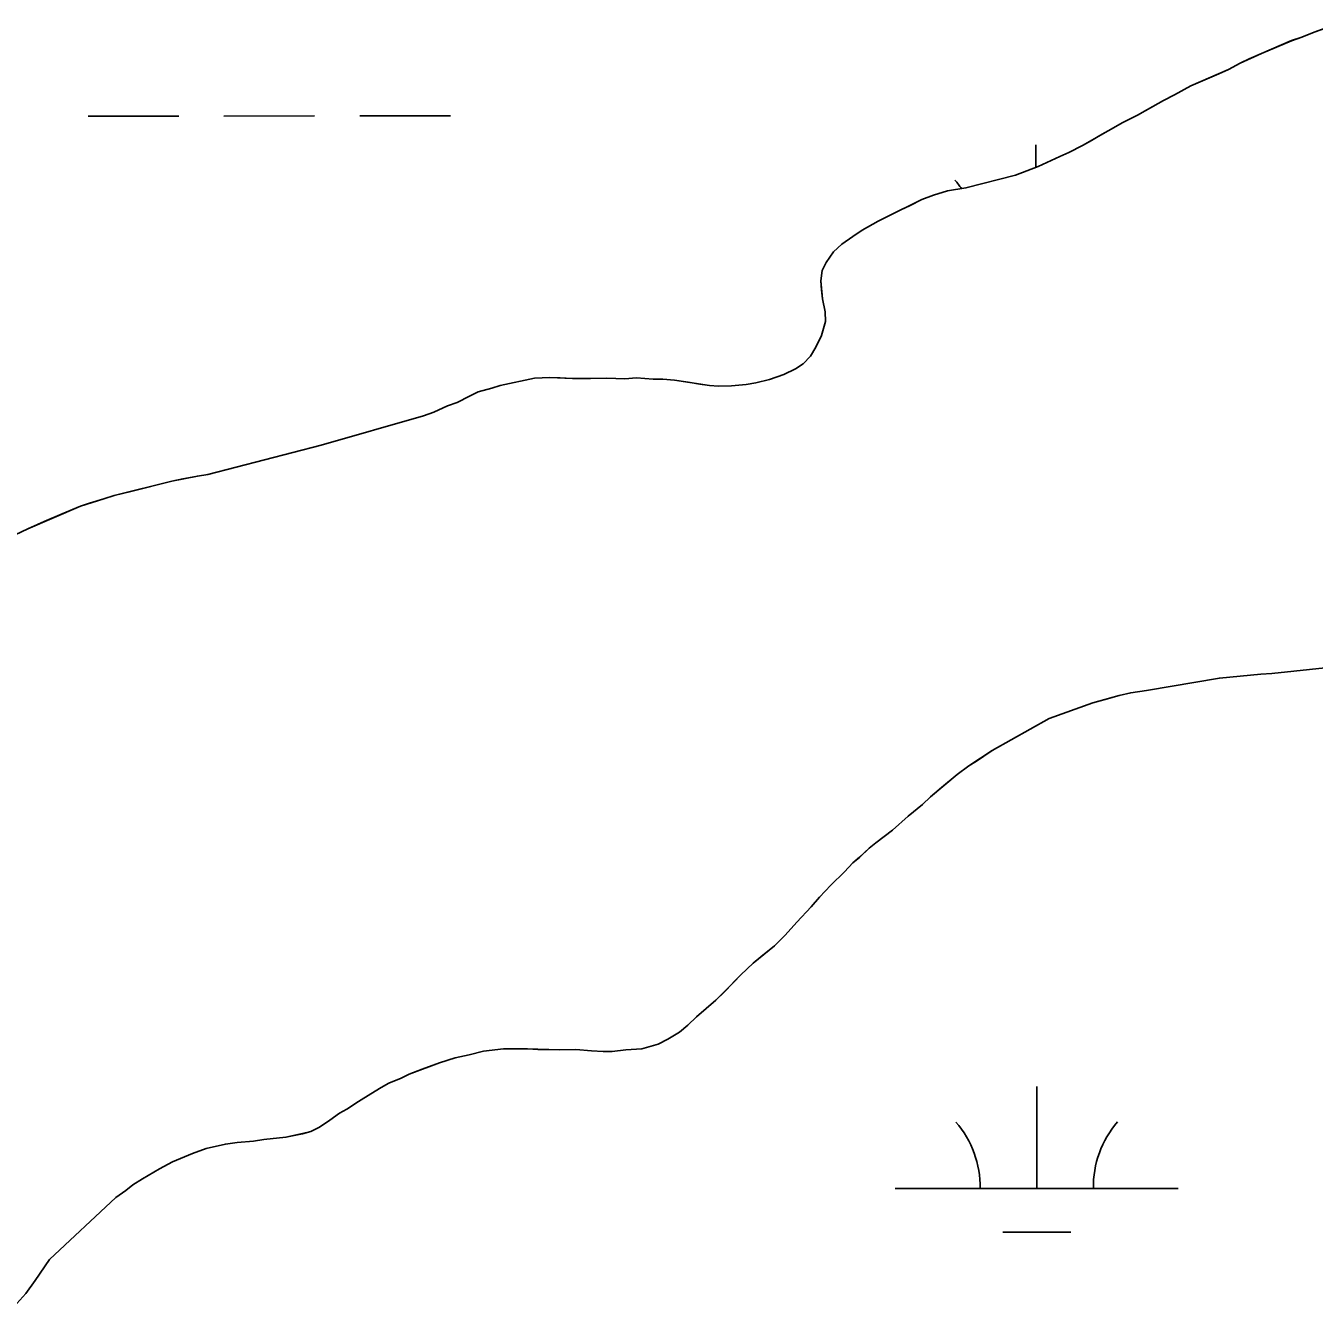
# Model space of a CAD drawing. Extents: x 3297753 to 3335611, y 652252 to 677623.
# Drawn here: x 3327211.1 to 3327666.4, y 664317.3 to 664771 of the extents above; entities that cross this region are included whole.
import ezdxf

# ---------------------------------------------------------------- set-up
doc = ezdxf.new("R2010")
doc.units = 0
for name, color, linetype in [('V-SITE-VEGE', 7, 'Continuous'), ('V-TOPO-SHOR', 7, 'Continuous'), ('V-WETL-SWMP', 7, 'Continuous')]:
    doc.layers.add(name, color=color, linetype=linetype)

msp = doc.modelspace()

# ---------------------------------------------------------------- linework, layer by layer
at = {"layer": 'V-SITE-VEGE'}
for p, q in [((3327672.75, 664770.97), (3327666.44, 664768.72)), ((3327662.08, 664766.97), (3327658.44, 664765.72)), ((3327666.44, 664768.72), (3327662.08, 664766.97)), ((3327658.44, 664765.72), (3327647.78, 664761.23)), ((3327640.27, 664757.75), (3327636.15, 664755.51)), ((3327647.78, 664761.23), (3327640.27, 664757.75)), ((3327636.15, 664755.51), (3327622.82, 664749.78)), ((3327622.82, 664749.78), (3327617.01, 664746.57)), ((3327613.14, 664744.58), (3327603.94, 664739.37)), ((3327617.01, 664746.57), (3327613.14, 664744.58)), ((3327603.94, 664739.37), (3327598.62, 664736.64)), ((3327598.62, 664736.64), (3327584.58, 664728.71)), ((3327579.73, 664726.23), (3327576.58, 664724.74)), ((3327584.58, 664728.71), (3327579.73, 664726.23)), ((3327568.83, 664721.26), (3327560.83, 664718.26)), ((3327576.58, 664724.74), (3327568.83, 664721.26)), ((3327560.83, 664718.26), (3327543.35, 664713.7)), ((3327536.79, 664712.66), (3327531.94, 664711.16)), ((3327543.35, 664713.7), (3327536.79, 664712.66)), ((3327527.82, 664709.65), (3327515.46, 664703.44)), ((3327531.94, 664711.16), (3327527.82, 664709.65)), ((3327515.46, 664703.44), (3327512.32, 664701.95)), ((3327506.75, 664698.73), (3327503.37, 664696.51)), ((3327512.32, 664701.95), (3327506.75, 664698.73)), ((3327499.5, 664693.79), (3327496.6, 664691.09)), ((3327503.37, 664696.51), (3327499.5, 664693.79)), ((3327496.6, 664691.09), (3327493.96, 664687.41)), ((3327492.53, 664684.47), (3327492.08, 664680.82)), ((3327493.96, 664687.41), (3327492.53, 664684.47)), ((3327492.08, 664680.82), (3327492.63, 664674.5)), ((3327492.63, 664674.5), (3327493.65, 664669.88)), ((3327493.69, 664666.48), (3327492.27, 664661.59)), ((3327493.65, 664669.88), (3327493.69, 664666.48)), ((3327492.27, 664661.59), (3327490.37, 664657.44)), ((3327490.37, 664657.44), (3327488.45, 664654.26)), ((3327488.45, 664654.26), (3327485.8, 664651.55)), ((3327479.02, 664647.83), (3327473.93, 664646.08)), ((3327483.14, 664649.82), (3327479.02, 664647.83)), ((3327485.8, 664651.55), (3327483.14, 664649.82)), ((3327378.79, 664643.92), (3327375.88, 664642.91)), ((3327390.93, 664646.47), (3327378.79, 664643.92)), ((3327396.29, 664646.77), (3327390.93, 664646.47)), ((3327404.32, 664646.36), (3327396.29, 664646.77)), ((3327416.49, 664646.48), (3327404.32, 664646.36)), ((3327422.82, 664646.3), (3327416.49, 664646.48)), ((3327426.95, 664646.58), (3327422.82, 664646.3)), ((3327432.8, 664646.16), (3327426.95, 664646.58)), ((3327436.21, 664646.19), (3327432.8, 664646.16)), ((3327440.35, 664645.75), (3327436.21, 664646.19)), ((3327452.78, 664643.92), (3327440.35, 664645.75)), ((3327455.95, 664643.71), (3327452.78, 664643.92)), ((3327460.57, 664643.76), (3327455.95, 664643.71)), ((3327465.67, 664644.29), (3327460.57, 664643.76)), ((3327469.08, 664644.81), (3327465.67, 664644.29)), ((3327473.93, 664646.08), (3327469.08, 664644.81)), ((3327367.88, 664640.16), (3327363.52, 664637.92)), ((3327371.02, 664641.65), (3327367.88, 664640.16)), ((3327375.88, 664642.91), (3327371.02, 664641.65)), ((3327355.28, 664634.43), (3327351.64, 664633.18)), ((3327360.12, 664636.67), (3327355.28, 664634.43)), ((3327363.52, 664637.92), (3327360.12, 664636.67)), ((3327351.64, 664633.18), (3327315.48, 664622.84)), ((3327315.48, 664622.84), (3327275.42, 664612.46)), ((3327271.77, 664611.94), (3327262.79, 664610.15)), ((3327275.42, 664612.46), (3327271.77, 664611.94)), ((3327262.79, 664610.15), (3327242.4, 664605.08)), ((3327238.76, 664603.82), (3327230.51, 664601.3)), ((3327242.4, 664605.08), (3327238.76, 664603.82)), ((3327230.51, 664601.3), (3327211.85, 664593.33)), ((3327211.85, 664593.33), (3327203.13, 664589.11)), ((3327651.42, 664542.22), (3327672.57, 664544.38)), ((3327607.18, 664536.18), (3327632.94, 664540.58)), ((3327632.94, 664540.58), (3327647.53, 664541.94)), ((3327647.53, 664541.94), (3327651.42, 664542.22)), ((3327588.24, 664531.86), (3327597.47, 664534.38)), ((3327597.47, 664534.38), (3327601.59, 664535.4)), ((3327601.59, 664535.4), (3327607.18, 664536.18)), ((3327572.72, 664526.34), (3327588.24, 664531.86)), ((3327552.63, 664514.95), (3327572.72, 664526.34)), ((3327544.41, 664509.52), (3327552.63, 664514.95)), ((3327530.89, 664498.67), (3327540.31, 664506.55)), ((3327540.31, 664506.55), (3327544.41, 664509.52)), ((3327528, 664495.96), (3327530.89, 664498.67)), ((3327522.93, 664491.78), (3327528, 664495.96)), ((3327517.38, 664486.85), (3327522.93, 664491.78)), ((3327511.58, 664482.41), (3327517.38, 664486.85)), ((3327505.79, 664477.25), (3327509.17, 664480.44)), ((3327509.17, 664480.44), (3327511.58, 664482.41)), ((3327500.49, 664472.08), (3327503.38, 664475.27)), ((3327503.38, 664475.27), (3327505.79, 664477.25)), ((3327495.67, 664467.41), (3327500.49, 664472.08)), ((3327491.57, 664463.23), (3327495.67, 664467.41)), ((3327488.69, 664459.8), (3327491.57, 664463.23)), ((3327483.63, 664454.39), (3327488.69, 664459.8)), ((3327479.54, 664449.73), (3327483.63, 664454.39)), ((3327475.68, 664446.04), (3327479.54, 664449.73)), ((3327468.2, 664439.88), (3327475.68, 664446.04)), ((3327463.86, 664435.7), (3327468.2, 664439.88)), ((3327458.08, 664429.8), (3327463.86, 664435.7)), ((3327454.94, 664426.84), (3327458.08, 664429.8)), ((3327448.19, 664420.94), (3327454.94, 664426.84)), ((3327445.05, 664417.99), (3327448.19, 664420.94)), ((3327438.04, 664413.05), (3327442.16, 664415.52)), ((3327442.16, 664415.52), (3327445.05, 664417.99)), ((3327428.83, 664409.55), (3327434.65, 664411.31)), ((3327434.65, 664411.31), (3327438.04, 664413.05)), ((3327357.32, 664404.7), (3327362.9, 664406.46)), ((3327362.9, 664406.46), (3327367.76, 664407.48)), ((3327367.76, 664407.48), (3327372.86, 664408.75)), ((3327372.86, 664408.75), (3327379.91, 664409.55)), ((3327379.91, 664409.55), (3327388.43, 664409.63)), ((3327388.43, 664409.63), (3327392.08, 664409.43)), ((3327392.08, 664409.43), (3327399.87, 664409.26)), ((3327399.87, 664409.26), (3327405.47, 664409.32)), ((3327405.47, 664409.32), (3327411.07, 664408.88)), ((3327411.07, 664408.88), (3327415.21, 664408.68)), ((3327415.21, 664408.68), (3327418.37, 664408.71)), ((3327418.37, 664408.71), (3327423.23, 664409.25)), ((3327423.23, 664409.25), (3327428.83, 664409.55)), ((3327346.65, 664400.7), (3327357.32, 664404.7)), ((3327336.72, 664395.98), (3327339.38, 664397.46)), ((3327339.38, 664397.46), (3327343.75, 664399.21)), ((3327343.75, 664399.21), (3327346.65, 664400.7)), ((3327328.74, 664391.03), (3327333.09, 664393.75)), ((3327333.09, 664393.75), (3327336.72, 664395.98)), ((3327321.97, 664386.82), (3327324.63, 664388.31)), ((3327324.63, 664388.31), (3327328.74, 664391.03)), ((3327314.96, 664381.89), (3327318.58, 664384.35)), ((3327318.58, 664384.35), (3327321.97, 664386.82)), ((3327303.07, 664378.36), (3327308.9, 664379.64)), ((3327308.9, 664379.64), (3327311.81, 664380.39)), ((3327311.81, 664380.39), (3327314.96, 664381.89)), ((3327274.87, 664374.43), (3327281.67, 664375.96)), ((3327281.67, 664375.96), (3327285.81, 664376.48)), ((3327285.81, 664376.48), (3327291.64, 664377.03)), ((3327291.64, 664377.03), (3327295.29, 664377.55)), ((3327295.29, 664377.55), (3327303.07, 664378.36)), ((3327263, 664369.69), (3327270.02, 664372.68)), ((3327270.02, 664372.68), (3327274.87, 664374.43)), ((3327252.35, 664363.74), (3327258.4, 664367.2)), ((3327258.4, 664367.2), (3327263, 664369.69)), ((3327246.55, 664359.54), (3327248.96, 664361.51)), ((3327248.96, 664361.51), (3327252.35, 664363.74)), ((3327219.53, 664335.18), (3327242.92, 664357.07)), ((3327242.92, 664357.07), (3327246.55, 664359.54)), ((3327214.49, 664327.83), (3327219.53, 664335.18)), ((3327211.13, 664323.17), (3327214.49, 664327.83)), ((3327205.84, 664317.28), (3327211.13, 664323.17))]:
    msp.add_line(p, q, dxfattribs=at)
at = {"layer": 'V-TOPO-SHOR'}
for points in [[(3327211.85, 664593.33), (3327217.66, 664595.82), (3327223.96, 664598.56), (3327230.51, 664601.3), (3327233.66, 664602.31), (3327238.76, 664603.82), (3327242.4, 664605.08), (3327248.71, 664606.6), (3327262.79, 664610.15), (3327266.68, 664610.91), (3327271.78, 664611.94), (3327275.42, 664612.46), (3327315.48, 664622.84), (3327351.64, 664633.18), (3327355.28, 664634.43), (3327360.12, 664636.67), (3327363.52, 664637.92), (3327367.88, 664640.16), (3327371.02, 664641.65), (3327375.88, 664642.91), (3327378.79, 664643.92), (3327390.93, 664646.47), (3327396.29, 664646.77), (3327399.94, 664646.56), (3327404.32, 664646.36), (3327410.65, 664646.42), (3327416.49, 664646.48), (3327422.82, 664646.3), (3327426.95, 664646.58), (3327432.8, 664646.16), (3327436.21, 664646.19), (3327440.35, 664645.75), (3327445.22, 664645.06), (3327449.37, 664644.37), (3327452.78, 664643.92), (3327455.95, 664643.71), (3327460.57, 664643.76), (3327465.67, 664644.29), (3327469.08, 664644.81), (3327473.93, 664646.08), (3327479.02, 664647.83), (3327483.14, 664649.82), (3327485.8, 664651.55), (3327488.45, 664654.26), (3327490.37, 664657.44), (3327492.27, 664661.59), (3327493.69, 664666.48), (3327493.65, 664669.88), (3327492.63, 664674.5), (3327492.36, 664677.66), (3327492.08, 664680.82), (3327492.53, 664684.47), (3327493.96, 664687.41), (3327496.6, 664691.09), (3327499.5, 664693.79), (3327503.37, 664696.51), (3327506.75, 664698.73), (3327512.32, 664701.95), (3327515.46, 664703.44), (3327520.31, 664705.93), (3327523.46, 664707.42), (3327527.82, 664709.65), (3327531.94, 664711.16), (3327536.79, 664712.66), (3327543.35, 664713.7), (3327560.83, 664718.26), (3327568.83, 664721.26), (3327576.58, 664724.74), (3327579.73, 664726.23), (3327584.58, 664728.71), (3327587.72, 664730.45), (3327590.63, 664732.18), (3327595.47, 664734.91), (3327598.62, 664736.64), (3327603.94, 664739.37), (3327607.57, 664741.36), (3327613.14, 664744.58), (3327617.01, 664746.56), (3327622.82, 664749.78), (3327626.94, 664751.53), (3327632.76, 664754.02), (3327636.15, 664755.51), (3327640.27, 664757.75), (3327643.42, 664759.24), (3327647.78, 664761.23), (3327655.05, 664764.22), (3327658.44, 664765.72), (3327662.08, 664766.97), (3327666.44, 664768.72), (3327669.35, 664769.72)], [(3327203.13, 664589.11), (3327211.85, 664593.33)], [(3327672.57, 664544.38), (3327651.42, 664542.22), (3327647.53, 664541.94), (3327632.94, 664540.58), (3327607.18, 664536.18), (3327601.59, 664535.4), (3327597.47, 664534.38), (3327592.13, 664532.87), (3327588.24, 664531.85), (3327572.72, 664526.34), (3327552.63, 664514.95), (3327547.07, 664511.24), (3327544.41, 664509.52), (3327540.31, 664506.55), (3327534.75, 664501.87), (3327530.89, 664498.67), (3327528, 664495.96), (3327522.93, 664491.78), (3327517.38, 664486.85), (3327511.58, 664482.41), (3327509.17, 664480.44), (3327505.79, 664477.25), (3327503.38, 664475.27), (3327500.49, 664472.08), (3327495.67, 664467.41), (3327491.57, 664463.23), (3327488.69, 664459.8), (3327483.63, 664454.39), (3327479.54, 664449.73), (3327475.68, 664446.04), (3327470.85, 664442.09), (3327468.2, 664439.88), (3327463.86, 664435.7), (3327461.21, 664432.99), (3327458.08, 664429.8), (3327454.94, 664426.84), (3327451.56, 664423.89), (3327448.19, 664420.94), (3327445.05, 664417.99), (3327442.16, 664415.52), (3327438.04, 664413.05), (3327434.65, 664411.31), (3327428.83, 664409.55), (3327423.23, 664409.25), (3327418.37, 664408.71), (3327415.21, 664408.68), (3327411.07, 664408.88), (3327405.47, 664409.32), (3327399.87, 664409.26), (3327392.08, 664409.43), (3327388.43, 664409.63), (3327383.32, 664409.58), (3327379.91, 664409.55), (3327372.86, 664408.75), (3327367.76, 664407.48), (3327362.9, 664406.46), (3327357.32, 664404.7), (3327351.26, 664402.45), (3327346.65, 664400.7), (3327343.75, 664399.21), (3327339.38, 664397.46), (3327336.72, 664395.98), (3327333.09, 664393.75), (3327328.74, 664391.03), (3327324.63, 664388.31), (3327321.97, 664386.82), (3327318.58, 664384.35), (3327314.96, 664381.89), (3327311.81, 664380.39), (3327308.9, 664379.64), (3327303.07, 664378.36), (3327295.29, 664377.55), (3327291.64, 664377.03), (3327285.81, 664376.48), (3327281.67, 664375.96), (3327274.87, 664374.43), (3327270.02, 664372.68), (3327263, 664369.69), (3327258.4, 664367.2), (3327252.35, 664363.74), (3327248.96, 664361.51), (3327246.55, 664359.54), (3327242.92, 664357.07), (3327219.53, 664335.18), (3327214.49, 664327.83), (3327211.13, 664323.17), (3327205.84, 664317.28)]]:
    msp.add_lwpolyline(points, dxfattribs=at)
at = {"layer": 'V-WETL-SWMP'}
for p, q in [((3327662.08, 664766.97), (3327658.44, 664765.71)), ((3327666.44, 664768.71), (3327662.08, 664766.97)), ((3327658.44, 664765.71), (3327647.78, 664761.23)), ((3327640.27, 664757.74), (3327636.15, 664755.51)), ((3327647.78, 664761.23), (3327640.27, 664757.74)), ((3327636.15, 664755.51), (3327622.82, 664749.78)), ((3327622.82, 664749.78), (3327617.01, 664746.56)), ((3327613.14, 664744.57), (3327603.94, 664739.37)), ((3327617.01, 664746.56), (3327613.14, 664744.57)), ((3327233.17, 664739.03), (3327265.17, 664739.06)), ((3327281.17, 664739.08), (3327313.17, 664739.11)), ((3327329.17, 664739.13), (3327361.17, 664739.16)), ((3327603.94, 664739.37), (3327598.61, 664736.64)), ((3327598.61, 664736.64), (3327584.58, 664728.71)), ((3327568.04, 664720.96), (3327568.03, 664728.94)), ((3327579.73, 664726.23), (3327576.58, 664724.74)), ((3327584.58, 664728.71), (3327579.73, 664726.23)), ((3327568.83, 664721.25), (3327560.83, 664718.25)), ((3327576.58, 664724.74), (3327568.83, 664721.25)), ((3327560.83, 664718.25), (3327543.35, 664713.7)), ((3327536.79, 664712.66), (3327531.94, 664711.15)), ((3327543.35, 664713.7), (3327536.79, 664712.66)), ((3327527.82, 664709.65), (3327515.46, 664703.44)), ((3327531.94, 664711.15), (3327527.82, 664709.65)), ((3327515.46, 664703.44), (3327512.32, 664701.95)), ((3327506.75, 664698.73), (3327503.36, 664696.51)), ((3327512.32, 664701.95), (3327506.75, 664698.73)), ((3327499.5, 664693.79), (3327496.6, 664691.09)), ((3327503.36, 664696.51), (3327499.5, 664693.79)), ((3327496.6, 664691.09), (3327493.96, 664687.41)), ((3327492.53, 664684.47), (3327492.08, 664680.82)), ((3327493.96, 664687.41), (3327492.53, 664684.47)), ((3327492.08, 664680.82), (3327492.63, 664674.5)), ((3327492.63, 664674.5), (3327493.65, 664669.88)), ((3327493.69, 664666.47), (3327492.27, 664661.59)), ((3327493.65, 664669.88), (3327493.69, 664666.47)), ((3327492.27, 664661.59), (3327490.37, 664657.44)), ((3327490.37, 664657.44), (3327488.45, 664654.25)), ((3327488.45, 664654.25), (3327485.8, 664651.55)), ((3327479.02, 664647.83), (3327473.93, 664646.08)), ((3327483.14, 664649.82), (3327479.02, 664647.83)), ((3327485.8, 664651.55), (3327483.14, 664649.82)), ((3327378.79, 664643.91), (3327375.88, 664642.91)), ((3327390.93, 664646.47), (3327378.79, 664643.91)), ((3327396.29, 664646.76), (3327390.93, 664646.47)), ((3327404.32, 664646.36), (3327396.29, 664646.76)), ((3327416.49, 664646.48), (3327404.32, 664646.36)), ((3327422.82, 664646.3), (3327416.49, 664646.48)), ((3327426.95, 664646.58), (3327422.82, 664646.3)), ((3327432.8, 664646.15), (3327426.95, 664646.58)), ((3327436.21, 664646.19), (3327432.8, 664646.15)), ((3327440.35, 664645.74), (3327436.21, 664646.19)), ((3327452.78, 664643.92), (3327440.35, 664645.74)), ((3327455.94, 664643.71), (3327452.78, 664643.92)), ((3327460.57, 664643.75), (3327455.94, 664643.71)), ((3327465.67, 664644.29), (3327460.57, 664643.75)), ((3327469.08, 664644.81), (3327465.67, 664644.29)), ((3327473.93, 664646.08), (3327469.08, 664644.81)), ((3327367.88, 664640.15), (3327363.52, 664637.92)), ((3327371.02, 664641.64), (3327367.88, 664640.15)), ((3327375.88, 664642.91), (3327371.02, 664641.64)), ((3327355.28, 664634.43), (3327351.64, 664633.18)), ((3327360.12, 664636.67), (3327355.28, 664634.43)), ((3327363.52, 664637.92), (3327360.12, 664636.67)), ((3327351.64, 664633.18), (3327315.48, 664622.84)), ((3327315.48, 664622.84), (3327275.42, 664612.46)), ((3327271.78, 664611.94), (3327262.79, 664610.14)), ((3327275.42, 664612.46), (3327271.78, 664611.94)), ((3327262.79, 664610.14), (3327242.4, 664605.07)), ((3327238.76, 664603.82), (3327230.51, 664601.3)), ((3327242.4, 664605.07), (3327238.76, 664603.82)), ((3327230.51, 664601.3), (3327211.85, 664593.33)), ((3327211.85, 664593.33), (3327203.13, 664589.1)), ((3327651.42, 664542.22), (3327672.57, 664544.38)), ((3327607.18, 664536.18), (3327632.94, 664540.57)), ((3327632.94, 664540.57), (3327647.53, 664541.94)), ((3327647.53, 664541.94), (3327651.42, 664542.22)), ((3327588.24, 664531.85), (3327597.47, 664534.38)), ((3327597.47, 664534.38), (3327601.59, 664535.39)), ((3327601.59, 664535.39), (3327607.18, 664536.18)), ((3327572.72, 664526.34), (3327588.24, 664531.85)), ((3327552.63, 664514.95), (3327572.72, 664526.34)), ((3327544.41, 664509.51), (3327552.63, 664514.95)), ((3327530.89, 664498.67), (3327540.3, 664506.55)), ((3327540.3, 664506.55), (3327544.41, 664509.51)), ((3327528, 664495.96), (3327530.89, 664498.67)), ((3327522.93, 664491.77), (3327528, 664495.96)), ((3327517.38, 664486.85), (3327522.93, 664491.77)), ((3327511.58, 664482.41), (3327517.38, 664486.85)), ((3327505.79, 664477.24), (3327509.17, 664480.44)), ((3327509.17, 664480.44), (3327511.58, 664482.41)), ((3327500.49, 664472.08), (3327503.38, 664475.27)), ((3327503.38, 664475.27), (3327505.79, 664477.24)), ((3327495.67, 664467.41), (3327500.49, 664472.08)), ((3327491.57, 664463.23), (3327495.67, 664467.41)), ((3327488.69, 664459.79), (3327491.57, 664463.23)), ((3327483.63, 664454.39), (3327488.69, 664459.79)), ((3327479.54, 664449.72), (3327483.63, 664454.39)), ((3327475.68, 664446.03), (3327479.54, 664449.72)), ((3327468.2, 664439.87), (3327475.68, 664446.03)), ((3327463.86, 664435.69), (3327468.2, 664439.87)), ((3327458.08, 664429.79), (3327463.86, 664435.69)), ((3327454.94, 664426.84), (3327458.08, 664429.79)), ((3327448.19, 664420.93), (3327454.94, 664426.84)), ((3327445.05, 664417.98), (3327448.19, 664420.93)), ((3327438.04, 664413.05), (3327442.15, 664415.52)), ((3327442.15, 664415.52), (3327445.05, 664417.98)), ((3327428.83, 664409.55), (3327434.65, 664411.31)), ((3327434.65, 664411.31), (3327438.04, 664413.05)), ((3327357.32, 664404.7), (3327362.9, 664406.46)), ((3327362.9, 664406.46), (3327367.76, 664407.48)), ((3327367.76, 664407.48), (3327372.86, 664408.74)), ((3327372.86, 664408.74), (3327379.91, 664409.55)), ((3327379.91, 664409.55), (3327388.43, 664409.63)), ((3327388.43, 664409.63), (3327392.08, 664409.42)), ((3327392.08, 664409.42), (3327399.87, 664409.26)), ((3327399.87, 664409.26), (3327405.47, 664409.31)), ((3327405.47, 664409.31), (3327411.07, 664408.88)), ((3327411.07, 664408.88), (3327415.21, 664408.68)), ((3327415.21, 664408.68), (3327418.37, 664408.71)), ((3327418.37, 664408.71), (3327423.23, 664409.25)), ((3327423.23, 664409.25), (3327428.83, 664409.55)), ((3327346.65, 664400.7), (3327357.32, 664404.7)), ((3327336.72, 664395.97), (3327339.38, 664397.46)), ((3327339.38, 664397.46), (3327343.75, 664399.21)), ((3327343.75, 664399.21), (3327346.65, 664400.7)), ((3327328.74, 664391.03), (3327333.09, 664393.75)), ((3327333.09, 664393.75), (3327336.72, 664395.97)), ((3327568.4, 664360.27), (3327568.37, 664396.27)), ((3327321.97, 664386.82), (3327324.63, 664388.31)), ((3327324.63, 664388.31), (3327328.74, 664391.03)), ((3327314.96, 664381.88), (3327318.58, 664384.35)), ((3327318.58, 664384.35), (3327321.97, 664386.82)), ((3327303.07, 664378.36), (3327308.9, 664379.63)), ((3327308.9, 664379.63), (3327311.81, 664380.39)), ((3327311.81, 664380.39), (3327314.96, 664381.88)), ((3327274.87, 664374.43), (3327281.67, 664375.95)), ((3327281.67, 664375.95), (3327285.81, 664376.48)), ((3327285.81, 664376.48), (3327291.64, 664377.03)), ((3327291.64, 664377.03), (3327295.29, 664377.55)), ((3327295.29, 664377.55), (3327303.07, 664378.36)), ((3327262.99, 664369.68), (3327270.02, 664372.67)), ((3327270.02, 664372.67), (3327274.87, 664374.43)), ((3327252.35, 664363.74), (3327258.4, 664367.2)), ((3327258.4, 664367.2), (3327262.99, 664369.68)), ((3327246.55, 664359.54), (3327248.96, 664361.51)), ((3327248.96, 664361.51), (3327252.35, 664363.74)), ((3327219.53, 664335.18), (3327242.92, 664357.07)), ((3327242.92, 664357.07), (3327246.55, 664359.54)), ((3327518.4, 664360.22), (3327618.4, 664360.32)), ((3327556.42, 664344.82), (3327580.42, 664344.85)), ((3327214.49, 664327.82), (3327219.53, 664335.18)), ((3327211.13, 664323.17), (3327214.49, 664327.82))]:
    msp.add_line(p, q, dxfattribs=at)
for centre, start, end in [((3327512.82, 664693.36), 34.7479, 40.8301), ((3327513.16, 664360.69), 359.2865, 40.8301), ((3327623.64, 664360.8), 139.2865, 180.8301)]:
    msp.add_arc(centre, 35.25, start, end, dxfattribs=at)

doc.saveas('drawing.dxf')
